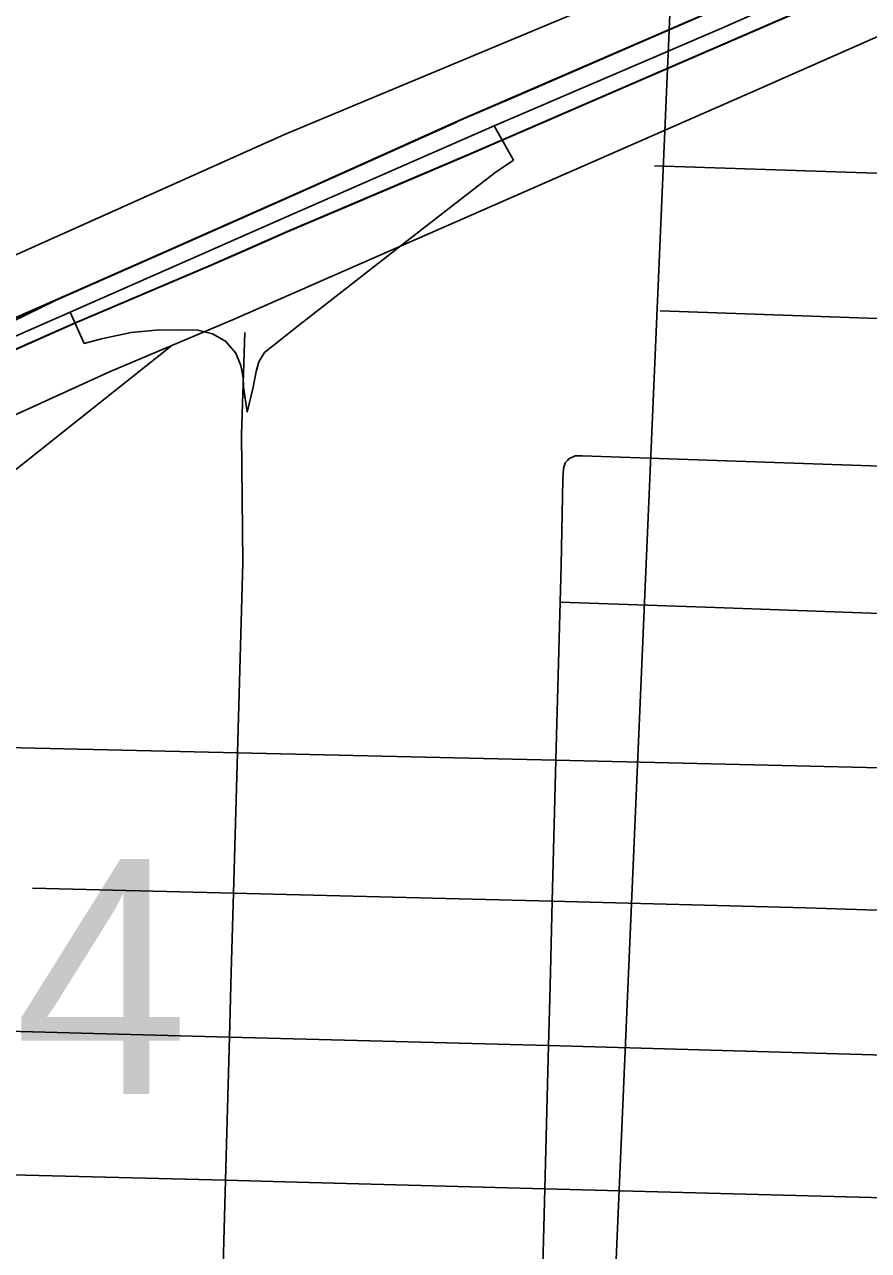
# Model space of a CAD drawing. Extents: x -132.8 to -73.3, y -60 to -26.
# Drawn here: x -125.1 to -124.741, y -48.95 to -48.428 of the extents above; entities that cross this region are included whole.
import ezdxf

# ---------------------------------------------------------------- set-up
doc = ezdxf.new("R2010")
doc.units = 0
for name, color, linetype in [('tdCoCityStreetMajor', 7, 'Continuous'), ('tdCoCityStreetMinor', 7, 'Continuous'), ('tdCoDivCarto', 7, 'Continuous'), ('tdCoInt', 7, 'Continuous'), ('tdCoIntCL', 7, 'Continuous'), ('tdCoIntRamp', 7, 'Continuous'), ('tdCoIntRte', 7, 'Continuous'), ('tdCoPrimary', 7, 'Continuous'), ('tdCoSectLine', 7, 'Continuous'), ('tdStHwyIntRefPost1', 7, 'Continuous')]:
    doc.layers.add(name, color=color, linetype=linetype)

msp = doc.modelspace()

# ---------------------------------------------------------------- linework, layer by layer
at = {"layer": 'tdCoCityStreetMajor'}
for points in [[(-125.0246, -49.16583), (-125.02126, -49.11374), (-125.02087, -49.10337), (-125.01862, -49.04371), (-125.01707, -49.00252), (-125.01651, -48.98212), (-125.01481, -48.92), (-125.01314, -48.85905), (-125.01239, -48.83137), (-125.01144, -48.79781), (-125.00975, -48.73816)], [(-125.00974, -48.7381), (-124.87427, -48.74127), (-124.73012, -48.74464), (-124.71451, -48.74511), (-124.59863, -48.7486), (-124.51033, -48.75127), (-124.42243, -48.75392), (-124.3538, -48.75598), (-124.33725, -48.75654), (-124.21053, -48.76077), (-124.08547, -48.76494), (-123.95651, -48.76924)]]:
    msp.add_lwpolyline(points, dxfattribs=at)
at = {"layer": 'tdCoCityStreetMinor'}
for p, q in [((-124.83234, -48.48836), (-124.70865, -48.49238)), ((-124.82988, -48.55001), (-124.71023, -48.55431)), ((-125.00975, -48.73816), (-125.00974, -48.7381)), ((-124.87904, -48.92361), (-124.87745, -48.8627)), ((-124.87745, -48.8627), (-124.71782, -48.86721)), ((-124.88065, -48.9854), (-124.87904, -48.92361)), ((-124.87904, -48.92361), (-124.71949, -48.9279))]:
    msp.add_line(p, q, dxfattribs=at)
for points in [[(-125.00974, -48.7381), (-125.00745, -48.65727), (-125.00803, -48.60263), (-125.00661, -48.55925)], [(-124.87251, -48.67398), (-124.8721, -48.6583), (-124.87136, -48.6218), (-124.87111, -48.6172), (-124.87035, -48.6147), (-124.86937, -48.61367), (-124.86875, -48.61301), (-124.86607, -48.6118), (-124.86313, -48.61172), (-124.71174, -48.61695)], [(-124.87584, -48.80126), (-124.87427, -48.74127), (-124.87251, -48.67398)], [(-124.87251, -48.67398), (-124.80659, -48.67631), (-124.71309, -48.67962)], [(-125.14812, -48.73509), (-125.1205, -48.73552), (-125.00974, -48.7381)], [(-125.09695, -48.79563), (-125.01144, -48.79781), (-124.87584, -48.80126)], [(-124.87745, -48.8627), (-124.87679, -48.83734), (-124.87584, -48.80126)], [(-124.87584, -48.80126), (-124.76798, -48.80401), (-124.71613, -48.80578)], [(-125.14958, -48.85546), (-125.01314, -48.85905), (-124.92088, -48.86147), (-124.87745, -48.8627)], [(-125.15106, -48.91653), (-125.01481, -48.92), (-124.97932, -48.9209), (-124.87904, -48.92361)]]:
    msp.add_lwpolyline(points, dxfattribs=at)
at = {"layer": 'tdCoDivCarto'}
for p, q in [((-124.76979, -48.40588), (-124.846, -48.43917)), ((-124.84941, -48.45675), (-124.75727, -48.41675)), ((-124.84941, -48.45675), (-124.75727, -48.41675)), ((-124.85376, -48.44253), (-124.89137, -48.4588)), ((-124.85376, -48.44253), (-124.89137, -48.4588)), ((-124.846, -48.43917), (-124.85376, -48.44253)), ((-124.89137, -48.4588), (-124.91554, -48.46926)), ((-124.88427, -48.47188), (-124.84941, -48.45675)), ((-124.88427, -48.47188), (-124.84941, -48.45675)), ((-124.91554, -48.46926), (-124.91721, -48.47001)), ((-124.91721, -48.47001), (-124.97916, -48.49786)), ((-124.89741, -48.47758), (-124.88427, -48.47188)), ((-124.89741, -48.47758), (-124.88427, -48.47188)), ((-124.90996, -48.48303), (-124.89741, -48.47758)), ((-124.90996, -48.48303), (-124.89741, -48.47758)), ((-124.9624, -48.50537), (-124.91176, -48.48381)), ((-124.91176, -48.48381), (-124.90996, -48.48303)), ((-124.97916, -48.49786), (-125.0104, -48.51172)), ((-124.9882, -48.51636), (-124.9624, -48.50537)), ((-125.0104, -48.51172), (-125.04254, -48.52598)), ((-125.00555, -48.52398), (-124.9882, -48.51636)), ((-125.04254, -48.52598), (-125.04855, -48.52862)), ((-125.02076, -48.53066), (-125.00555, -48.52398)), ((-125.04855, -48.52862), (-125.08693, -48.54548)), ((-125.04855, -48.52862), (-125.08693, -48.54548)), ((-125.04322, -48.54017), (-125.02076, -48.53066)), ((-125.07378, -48.5531), (-125.04322, -48.54017)), ((-125.08693, -48.54548), (-125.11756, -48.56039)), ((-125.10374, -48.56633), (-125.07846, -48.55517)), ((-125.10374, -48.56633), (-125.07846, -48.55517)), ((-125.07846, -48.55517), (-125.07378, -48.5531))]:
    msp.add_line(p, q, dxfattribs=at)
for points in [[(-124.2193, -48.26917), (-124.24848, -48.26724), (-124.27781, -48.26531), (-124.33207, -48.26359), (-124.35623, -48.26433), (-124.38681, -48.2663), (-124.41937, -48.27099), (-124.45019, -48.27715), (-124.48176, -48.28529), (-124.50814, -48.29367), (-124.5333, -48.30255), (-124.55722, -48.31291), (-124.57547, -48.32105), (-124.65611, -48.35631), (-124.72614, -48.38689), (-124.76979, -48.40588), (-124.846, -48.43917), (-124.91554, -48.46926), (-124.97916, -48.49786), (-125.04254, -48.52598), (-125.08341, -48.54393)], [(-124.2193, -48.26917), (-124.24848, -48.26724), (-124.27781, -48.26531), (-124.33207, -48.26359), (-124.35623, -48.26433), (-124.38681, -48.2663), (-124.41937, -48.27099), (-124.45019, -48.27715), (-124.48176, -48.28529), (-124.50814, -48.29367), (-124.5333, -48.30255), (-124.55722, -48.31291), (-124.57547, -48.32105), (-124.65611, -48.35631), (-124.72614, -48.38689), (-124.76979, -48.40588), (-124.846, -48.43917), (-124.91554, -48.46926), (-124.97916, -48.49786), (-125.04254, -48.52598), (-125.08341, -48.54393)], [(-124.89741, -48.47758), (-124.75264, -48.41474), (-124.72483, -48.40267), (-124.65208, -48.37086), (-124.64574, -48.36806)], [(-124.89741, -48.47758), (-124.75264, -48.41474), (-124.72483, -48.40267), (-124.65208, -48.37086), (-124.64574, -48.36806)], [(-124.76242, -48.40267), (-124.76979, -48.40588), (-124.846, -48.43917), (-124.85376, -48.44253)], [(-124.89137, -48.4588), (-124.91554, -48.46926), (-124.91721, -48.47001)], [(-124.91721, -48.47001), (-124.97916, -48.49786), (-125.0104, -48.51172)], [(-125.07846, -48.55517), (-125.07378, -48.5531), (-125.02076, -48.53066), (-124.9882, -48.51636), (-124.91176, -48.48381), (-124.89741, -48.47758)], [(-125.07846, -48.55517), (-125.07378, -48.5531), (-125.02076, -48.53066), (-124.9882, -48.51636), (-124.91176, -48.48381), (-124.89741, -48.47758)], [(-124.9624, -48.50537), (-124.91176, -48.48381), (-124.90996, -48.48303)], [(-125.00555, -48.52398), (-124.9882, -48.51636), (-124.9624, -48.50537)], [(-125.0104, -48.51172), (-125.04254, -48.52598), (-125.04855, -48.52862)], [(-125.04322, -48.54017), (-125.02076, -48.53066), (-125.00555, -48.52398)], [(-125.07846, -48.55517), (-125.07378, -48.5531), (-125.04322, -48.54017)], [(-125.08693, -48.54548), (-125.11756, -48.56039)], [(-125.08341, -48.54393), (-125.11517, -48.55789)], [(-125.08341, -48.54393), (-125.11517, -48.55789)], [(-125.11019, -48.56918), (-125.07846, -48.55517)], [(-125.11019, -48.56918), (-125.07846, -48.55517)]]:
    msp.add_lwpolyline(points, dxfattribs=at)
at = {"layer": 'tdCoInt'}
for points in [[(-125.10798, -48.596), (-125.06423, -48.57605), (-125.01123, -48.55362), (-124.97853, -48.53925), (-124.79166, -48.45724), (-124.5497, -48.35031)], [(-125.40367, -48.95353), (-125.40201, -48.9316), (-125.39906, -48.91008), (-125.39637, -48.893), (-125.39114, -48.86902), (-125.38609, -48.84959), (-125.37595, -48.81734), (-125.3569, -48.77151), (-125.31804, -48.7036), (-125.28017, -48.65472), (-125.24234, -48.61647), (-125.19519, -48.57787), (-125.17639, -48.56506), (-125.15546, -48.55252), (-125.14245, -48.54535), (-125.12945, -48.53819), (-125.11363, -48.53049), (-124.98968, -48.47501), (-124.8157, -48.40227)]]:
    msp.add_lwpolyline(points, dxfattribs=at)
at = {"layer": 'tdCoIntCL'}
for points in [[(-124.90051, -48.47129), (-124.80368, -48.42975), (-124.64905, -48.36142), (-124.56136, -48.32267), (-124.50506, -48.30004), (-124.45097, -48.28458), (-124.40184, -48.27575), (-124.35161, -48.27189), (-124.30856, -48.27078), (-124.22014, -48.27624), (-124.17019, -48.27933), (-124.09235, -48.28413)], [(-124.90051, -48.47129), (-124.89234, -48.4859), (-124.90024, -48.49136), (-124.93885, -48.52121), (-124.98321, -48.55581), (-124.99828, -48.56772), (-125.00072, -48.57174), (-125.00187, -48.5759), (-125.00302, -48.58258), (-125.0056, -48.59313), (-125.00722, -48.58236), (-125.00732, -48.57849), (-125.00833, -48.57332), (-125.01048, -48.56801), (-125.01479, -48.56298), (-125.02038, -48.55983), (-125.02656, -48.55825), (-125.03445, -48.5581), (-125.04436, -48.55825), (-125.05498, -48.55925), (-125.06761, -48.56198), (-125.075, -48.56393), (-125.08088, -48.55055)], [(-125.08088, -48.55055), (-124.98532, -48.5085), (-124.96817, -48.50096), (-124.90051, -48.47129)], [(-125.24087, -48.62345), (-125.22827, -48.61482), (-125.20331, -48.60307), (-125.14397, -48.57676), (-125.11263, -48.56452), (-125.08088, -48.55055)]]:
    msp.add_lwpolyline(points, dxfattribs=at)
at = {"layer": 'tdCoIntRamp'}
msp.add_lwpolyline([(-125.03773, -48.56483), (-125.14575, -48.65055), (-125.196, -48.70284), (-125.21573, -48.73405)], dxfattribs=at)
at = {"layer": 'tdCoIntRte'}
for points in [[(-124.77017, -48.40588), (-124.84637, -48.43917), (-124.91592, -48.46926), (-124.97954, -48.49786), (-125.04292, -48.52598), (-125.08378, -48.54393), (-125.11555, -48.55789)], [(-124.77017, -48.40588), (-124.84637, -48.43917), (-124.91592, -48.46926), (-124.97954, -48.49786), (-125.04292, -48.52598), (-125.08378, -48.54393), (-125.11555, -48.55789)], [(-125.11057, -48.56918), (-125.07884, -48.55517), (-125.07416, -48.5531), (-125.02114, -48.53066), (-124.98858, -48.51636), (-124.91214, -48.48381), (-124.89778, -48.47758), (-124.75302, -48.41474)], [(-125.11057, -48.56918), (-125.07884, -48.55517), (-125.07416, -48.5531), (-125.02114, -48.53066), (-124.98858, -48.51636), (-124.91214, -48.48381), (-124.89778, -48.47758), (-124.75302, -48.41474)]]:
    msp.add_lwpolyline(points, dxfattribs=at)
at = {"layer": 'tdCoPrimary'}
for p, q in [((-124.84941, -48.45675), (-124.75727, -48.41675)), ((-124.84941, -48.45675), (-124.75727, -48.41675)), ((-124.85376, -48.44253), (-124.89137, -48.4588)), ((-124.85376, -48.44253), (-124.89137, -48.4588)), ((-124.88427, -48.47188), (-124.84941, -48.45675)), ((-124.88427, -48.47188), (-124.84941, -48.45675)), ((-124.89741, -48.47758), (-124.88427, -48.47188)), ((-124.89741, -48.47758), (-124.88427, -48.47188)), ((-124.90996, -48.48303), (-124.89741, -48.47758)), ((-124.90996, -48.48303), (-124.89741, -48.47758)), ((-125.04855, -48.52862), (-125.08693, -48.54548)), ((-125.04855, -48.52862), (-125.08693, -48.54548)), ((-125.10374, -48.56633), (-125.07846, -48.55517)), ((-125.10374, -48.56633), (-125.07846, -48.55517))]:
    msp.add_line(p, q, dxfattribs=at)
for points in [[(-124.76979, -48.40588), (-124.846, -48.43917), (-124.85376, -48.44253), (-124.89137, -48.4588), (-124.91554, -48.46926), (-124.91721, -48.47001), (-124.97916, -48.49786), (-125.0104, -48.51172), (-125.04254, -48.52598), (-125.04855, -48.52862), (-125.08693, -48.54548), (-125.11756, -48.56039)], [(-124.76242, -48.40267), (-124.76979, -48.40588), (-124.846, -48.43917), (-124.85376, -48.44253)], [(-124.76242, -48.40267), (-124.76979, -48.40588), (-124.846, -48.43917), (-124.85376, -48.44253)], [(-125.10374, -48.56633), (-125.07846, -48.55517), (-125.07378, -48.5531), (-125.04322, -48.54017), (-125.02076, -48.53066), (-125.00555, -48.52398), (-124.9882, -48.51636), (-124.9624, -48.50537), (-124.91176, -48.48381), (-124.90996, -48.48303), (-124.89741, -48.47758), (-124.88427, -48.47188), (-124.84941, -48.45675), (-124.75727, -48.41675)], [(-124.89137, -48.4588), (-124.91554, -48.46926), (-124.91721, -48.47001)], [(-124.89137, -48.4588), (-124.91554, -48.46926), (-124.91721, -48.47001)], [(-124.91721, -48.47001), (-124.97916, -48.49786), (-125.0104, -48.51172)], [(-124.91721, -48.47001), (-124.97916, -48.49786), (-125.0104, -48.51172)], [(-124.9624, -48.50537), (-124.91176, -48.48381), (-124.90996, -48.48303)], [(-124.9624, -48.50537), (-124.91176, -48.48381), (-124.90996, -48.48303)], [(-125.00555, -48.52398), (-124.9882, -48.51636), (-124.9624, -48.50537)], [(-125.00555, -48.52398), (-124.9882, -48.51636), (-124.9624, -48.50537)], [(-125.0104, -48.51172), (-125.04254, -48.52598), (-125.04855, -48.52862)], [(-125.0104, -48.51172), (-125.04254, -48.52598), (-125.04855, -48.52862)], [(-125.04322, -48.54017), (-125.02076, -48.53066), (-125.00555, -48.52398)], [(-125.04322, -48.54017), (-125.02076, -48.53066), (-125.00555, -48.52398)], [(-125.07846, -48.55517), (-125.07378, -48.5531), (-125.04322, -48.54017)], [(-125.07846, -48.55517), (-125.07378, -48.5531), (-125.04322, -48.54017)], [(-125.08693, -48.54548), (-125.11756, -48.56039)], [(-125.08693, -48.54548), (-125.11756, -48.56039)]]:
    msp.add_lwpolyline(points, dxfattribs=at)
at = {"layer": 'tdCoSectLine'}
msp.add_lwpolyline([(-124.85997, -49.21679), (-124.81764, -48.23314)], dxfattribs=at)

# ---------------------------------------------------------------- texts
at = {"layer": 'tdStHwyIntRefPost1'}
msp.add_text('‒‒54', height=0.1, dxfattribs=at).set_placement((-125.32786, -48.88326))

doc.saveas('drawing.dxf')
